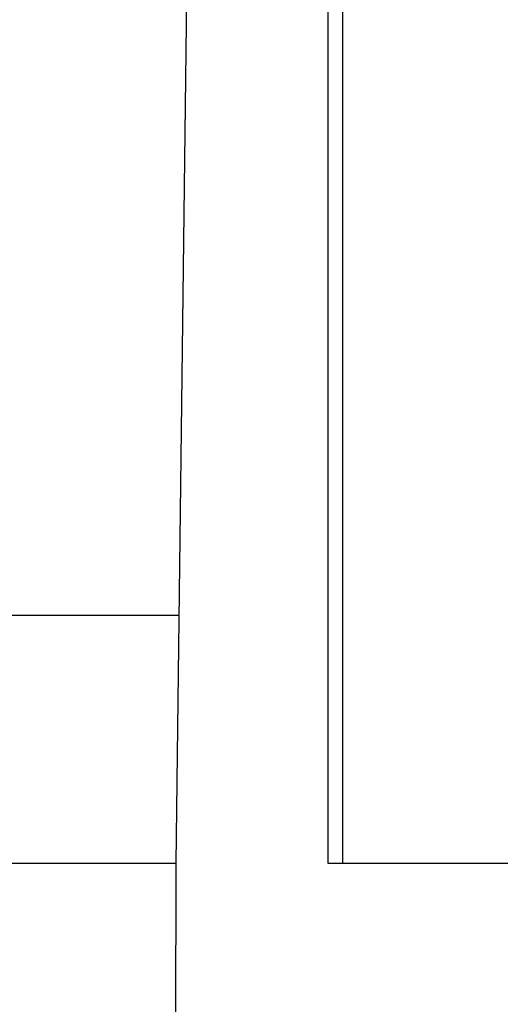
# Paper-space layout 'Sheet' of a CAD drawing. Header units: inches. Extents: x 0.2 to 10.8, y 0.2 to 8.3.
# Tile 373 of 545: x 9.5201 to 9.5883, y 2.2803 to 2.4201. Entities that reach past the tile are written whole.
import ezdxf

# ---------------------------------------------------------------- set-up
doc = ezdxf.new("R2010")
doc.units = ezdxf.units.IN
doc.header["$MEASUREMENT"] = 0
doc.layers.get('0').update_dxf_attribs({"lineweight": 5})
doc.styles.add('My Text', font='tahoma.ttf')
doc.dimstyles.new('My Dimension - mm [in] (ANSI)$0', dxfattribs={"dimtxt": 0.12, "dimasz": 0.09842519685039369, "dimexe": 0.125, "dimexo": 0.06299999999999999, "dimgap": 0.03149606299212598, "dimtad": 0, "dimlfac": 250, "dimzin": 4, "dimdsep": 46, "dimtxsty": 'My Text', "dimblk": 'Filled-1', "dimcen": 0.09, "dimclrd": 1, "dimclre": 1, "dimclrt": 1, "dimadec": 1, "dimazin": 1, "dimtfac": 1, "dimtofl": 0, "dimtmove": 0, "dimatfit": 3, "dimfxl": 1, "dimtolj": 1, "dimtzin": 4, "dimlwd": -1, "dimlwe": -1, "dimarcsym": 0})

# ---------------------------------------------------------------- blocks, each defined once
blk = doc.blocks.new('*D12')
at = {"color": 1, "true_color": 0xff0000}
for p, q in [((9.686943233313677, 3.704310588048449), (8.70559147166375, 3.704310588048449)), ((8.83059147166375, 3.605885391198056), (8.83059147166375, 3.470499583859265)), ((8.83059147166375, 1.606466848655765), (8.83059147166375, 1.741852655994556)), ((9.426522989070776, 1.508041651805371), (8.70559147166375, 1.508041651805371))]:
    blk.add_line(p, q, dxfattribs=at)
at = {"layer": 'Defpoints', "color": 0}
for p in [(9.749943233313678, 3.704310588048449), (8.83059147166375, 1.508041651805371), (9.489522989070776, 1.508041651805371)]:
    blk.add_point(p, dxfattribs=at)
at = {"color": 1, "true_color": 0xff0000, "insert": (8.83059147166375, 2.606176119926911), "char_height": 0.12, "attachment_point": 5, "rotation": 90, "style": 'My Text'}
blk.add_mtext('\\A1;549.07 mm [21.617 in]', dxfattribs=at)
blk = doc.blocks.new('Filled-1')

psp = doc.layouts.new('Sheet')

# ---------------------------------------------------------------- linework, layer by layer
at = {"color": 0, "linetype": 'ByBlock', "lineweight": -3}
for p, q in [((9.55362669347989, 3.233104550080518), (9.542294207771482, 2.300310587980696)), ((9.563833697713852, 3.231530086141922), (9.563833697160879, 2.300310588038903)), ((9.565980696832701, 2.300310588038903), (9.565980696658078, 3.231530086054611)), ((9.49937579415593, 2.335523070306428), (9.54272855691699, 2.335523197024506)), ((9.463439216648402, 2.300310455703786), (9.542300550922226, 2.300310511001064)), ((9.542276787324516, 2.260310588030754), (9.542300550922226, 2.300310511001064)), ((9.563833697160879, 2.300310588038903), (9.633319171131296, 2.300310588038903))]:
    psp.add_line(p, q, dxfattribs=at)

# ---------------------------------------------------------------- dimensions: what is measured, and where the dimension line sits
dim = psp.add_linear_dim(base=(8.83059147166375, 1.508041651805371), p1=(9.749943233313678, 3.704310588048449), p2=(9.489522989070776, 1.508041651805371), angle=90, dimstyle='My Dimension - mm [in] (ANSI)$0', override={"dimpost": ' mm'})
dim.commit()
dim.dimension.update_dxf_attribs({"geometry": '*D12', "text_midpoint": (8.83059147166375, 2.606176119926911)})

doc.saveas('drawing.dxf')
